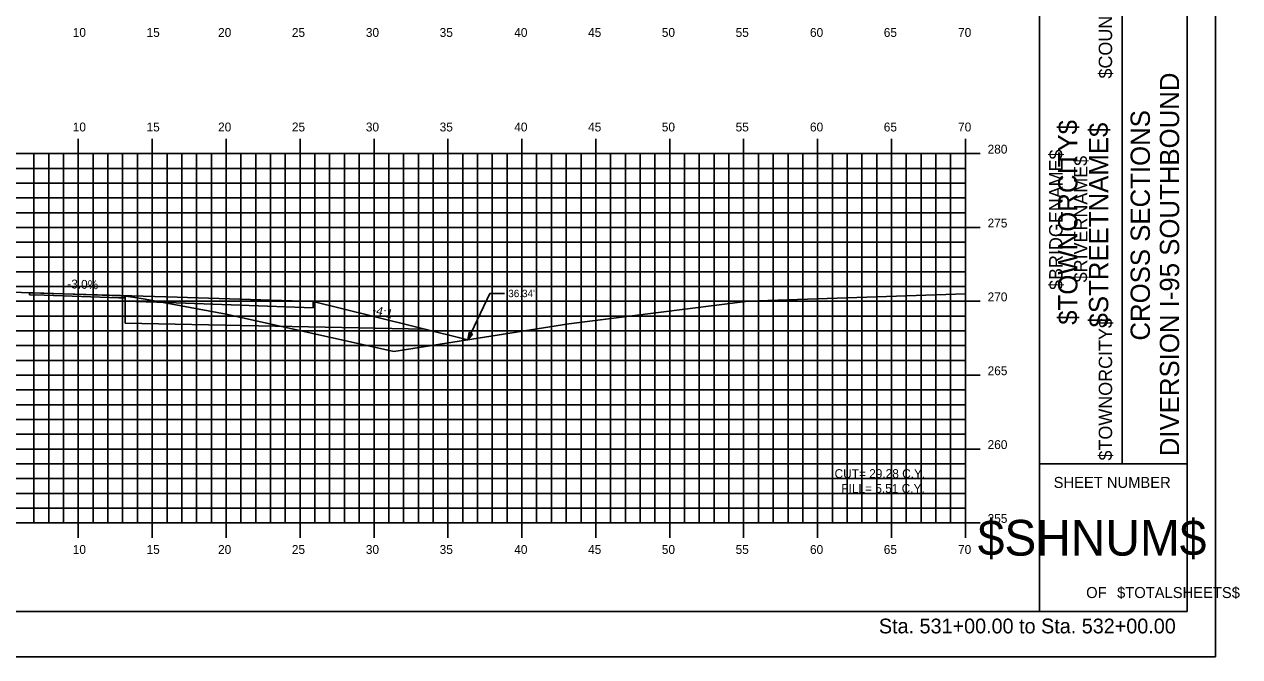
# Model space of a CAD drawing. Extents: x 1170543 to 1177585, y 609599 to 610623.
# Drawn here: x 1176472.2 to 1176554.4, y 609598.8 to 609641.6 of the extents above; entities that cross this region are included whole.
import ezdxf

# ---------------------------------------------------------------- set-up
doc = ezdxf.new("R2010")
doc.units = 0
for name, color, linetype in [('ANNOTATION', 7, 'Continuous'), ('BORDER', 7, 'Continuous'), ('BRIDGE_TITLE', 7, 'Continuous'), ('D_Roadway_Centerline', 7, 'Continuous'), ('D_Roadway_Centerline_Text', 7, 'Continuous'), ('D_Roadway_FinishedGrade', 7, 'Continuous'), ('H_V ANNOTATION', 7, 'Continuous'), ('HIGHWAY_TITLE', 7, 'Continuous'), ('MAJOR', 7, 'Continuous'), ('MINOR', 7, 'Continuous'), ('PLOT BOUNDARY', 7, 'Continuous'), ('S_Roadway_Centerline', 7, 'Continuous'), ('SHADING', 7, 'Continuous')]:
    doc.layers.add(name, color=color, linetype=linetype)

msp = doc.modelspace()

# ---------------------------------------------------------------- linework, layer by layer
at = {"layer": 'ANNOTATION'}
for p in [(1176502.194, 609620.258), (1176504.684, 609623.404)]:
    msp.add_line(p, (1176503.684, 609623.404), dxfattribs=at)
msp.add_lwpolyline([(1176502.521, 609620.656), (1176502.194, 609620.258), (1176502.295, 609620.764)], close=True, dxfattribs=at)
at = {"layer": 'BORDER'}
for p, q in [((1176540.853, 609601.875), (1176540.853, 609706.875)), ((1176550.853, 609601.875), (1176550.853, 609706.875)), ((1176546.444, 609611.875), (1176546.444, 609646.875)), ((1176540.853, 609611.875), (1176550.853, 609611.875)), ((1176390.853, 609601.872), (1176550.853, 609601.872))]:
    msp.add_line(p, q, dxfattribs=at)
at = {"layer": 'D_Roadway_Centerline'}
for p, q in [((1176479.012, 609622.89), (1176481.852, 609622.792)), ((1176481.852, 609622.792), (1176481.852, 609622.792)), ((1176481.852, 609622.792), (1176491.743, 609622.436))]:
    msp.add_line(p, q, dxfattribs=at)
msp.add_lwpolyline([(1176472.55, 609623.321), (1176473.554, 609623.287), (1176478.593, 609623.113), (1176478.931, 609623.101), (1176479.012, 609623.099)], dxfattribs=at)
at = {"layer": 'D_Roadway_FinishedGrade'}
for p, q in [((1176472.55, 609623.446), (1176472.55, 609623.321)), ((1176479.012, 609622.89), (1176479.012, 609623.252)), ((1176491.746, 609622.87), (1176491.743, 609622.436))]:
    msp.add_line(p, q, dxfattribs=at)
for points in [[(1176472.55, 609623.446), (1176482.55, 609623.146), (1176491.746, 609622.87)], [(1176479.012, 609622.89), (1176479.012, 609621.39)], [(1176491.746, 609622.87), (1176495.746, 609621.87), (1176502.194, 609620.258)]]:
    msp.add_lwpolyline(points, dxfattribs=at)
at = {"layer": 'MAJOR'}
for p, q in [((1176475.852, 609633.874), (1176475.852, 609632.872)), ((1176480.852, 609633.874), (1176480.852, 609632.872)), ((1176485.852, 609633.874), (1176485.852, 609632.872)), ((1176490.852, 609633.874), (1176490.852, 609632.872)), ((1176495.852, 609633.874), (1176495.852, 609632.872)), ((1176500.852, 609633.874), (1176500.852, 609632.872)), ((1176505.852, 609633.874), (1176505.852, 609632.872)), ((1176510.852, 609633.874), (1176510.852, 609632.872)), ((1176515.852, 609633.874), (1176515.852, 609632.872)), ((1176520.852, 609633.874), (1176520.852, 609632.872)), ((1176525.852, 609633.874), (1176525.852, 609632.872)), ((1176530.852, 609633.874), (1176530.852, 609632.872)), ((1176535.852, 609633.874), (1176535.852, 609632.872)), ((1176395.852, 609632.872), (1176535.852, 609632.872)), ((1176395.852, 609632.872), (1176535.852, 609632.872)), ((1176475.852, 609607.872), (1176475.852, 609632.872)), ((1176480.852, 609607.872), (1176480.852, 609632.872)), ((1176485.852, 609607.872), (1176485.852, 609632.872)), ((1176490.852, 609607.872), (1176490.852, 609632.872)), ((1176495.852, 609607.872), (1176495.852, 609632.872)), ((1176500.852, 609607.872), (1176500.852, 609632.872)), ((1176505.852, 609607.872), (1176505.852, 609632.872)), ((1176510.852, 609607.872), (1176510.852, 609632.872)), ((1176515.852, 609607.872), (1176515.852, 609632.872)), ((1176520.852, 609607.872), (1176520.852, 609632.872)), ((1176525.852, 609607.872), (1176525.852, 609632.872)), ((1176530.852, 609607.872), (1176530.852, 609632.872)), ((1176536.854, 609632.872), (1176534.85, 609632.872)), ((1176535.852, 609607.872), (1176535.852, 609632.872)), ((1176535.852, 609607.872), (1176535.852, 609632.872)), ((1176395.852, 609627.872), (1176535.852, 609627.872)), ((1176536.854, 609627.872), (1176534.85, 609627.872)), ((1176395.852, 609622.872), (1176535.852, 609622.872)), ((1176536.854, 609622.872), (1176534.85, 609622.872)), ((1176395.852, 609617.872), (1176535.852, 609617.872)), ((1176536.854, 609617.872), (1176534.85, 609617.872)), ((1176395.852, 609612.872), (1176535.852, 609612.872)), ((1176536.854, 609612.872), (1176534.85, 609612.872)), ((1176395.852, 609607.872), (1176535.852, 609607.872)), ((1176395.852, 609607.872), (1176535.852, 609607.872)), ((1176475.852, 609606.87), (1176475.852, 609607.872)), ((1176480.852, 609606.87), (1176480.852, 609607.872)), ((1176485.852, 609606.87), (1176485.852, 609607.872)), ((1176490.852, 609606.87), (1176490.852, 609607.872)), ((1176495.852, 609606.87), (1176495.852, 609607.872)), ((1176500.852, 609606.87), (1176500.852, 609607.872)), ((1176505.852, 609606.87), (1176505.852, 609607.872)), ((1176510.852, 609606.87), (1176510.852, 609607.872)), ((1176515.852, 609606.87), (1176515.852, 609607.872)), ((1176520.852, 609606.87), (1176520.852, 609607.872)), ((1176525.852, 609606.87), (1176525.852, 609607.872)), ((1176530.852, 609606.87), (1176530.852, 609607.872)), ((1176536.854, 609607.872), (1176534.85, 609607.872)), ((1176535.852, 609606.87), (1176535.852, 609607.872))]:
    msp.add_line(p, q, dxfattribs=at)
at = {"layer": 'MINOR'}
for p, q in [((1176472.852, 609607.872), (1176472.852, 609632.872)), ((1176473.852, 609607.872), (1176473.852, 609632.872)), ((1176474.852, 609607.872), (1176474.852, 609632.872)), ((1176476.852, 609607.872), (1176476.852, 609632.872)), ((1176477.852, 609607.872), (1176477.852, 609632.872)), ((1176478.852, 609607.872), (1176478.852, 609632.872)), ((1176479.852, 609607.872), (1176479.852, 609632.872)), ((1176481.852, 609607.872), (1176481.852, 609632.872)), ((1176482.852, 609607.872), (1176482.852, 609632.872)), ((1176483.852, 609607.872), (1176483.852, 609632.872)), ((1176484.852, 609607.872), (1176484.852, 609632.872)), ((1176486.852, 609607.872), (1176486.852, 609632.872)), ((1176487.852, 609607.872), (1176487.852, 609632.872)), ((1176488.852, 609607.872), (1176488.852, 609632.872)), ((1176489.852, 609607.872), (1176489.852, 609632.872)), ((1176491.852, 609607.872), (1176491.852, 609632.872)), ((1176492.852, 609607.872), (1176492.852, 609632.872)), ((1176493.852, 609607.872), (1176493.852, 609632.872)), ((1176494.852, 609607.872), (1176494.852, 609632.872)), ((1176496.852, 609607.872), (1176496.852, 609632.872)), ((1176497.852, 609607.872), (1176497.852, 609632.872)), ((1176498.852, 609607.872), (1176498.852, 609632.872)), ((1176499.852, 609607.872), (1176499.852, 609632.872)), ((1176501.852, 609607.872), (1176501.852, 609632.872)), ((1176502.852, 609607.872), (1176502.852, 609632.872)), ((1176503.852, 609607.872), (1176503.852, 609632.872)), ((1176504.852, 609607.872), (1176504.852, 609632.872)), ((1176506.852, 609607.872), (1176506.852, 609632.872)), ((1176507.852, 609607.872), (1176507.852, 609632.872)), ((1176508.852, 609607.872), (1176508.852, 609632.872)), ((1176509.852, 609607.872), (1176509.852, 609632.872)), ((1176511.852, 609607.872), (1176511.852, 609632.872)), ((1176512.852, 609607.872), (1176512.852, 609632.872)), ((1176513.852, 609607.872), (1176513.852, 609632.872)), ((1176514.852, 609607.872), (1176514.852, 609632.872)), ((1176516.852, 609607.872), (1176516.852, 609632.872)), ((1176517.852, 609607.872), (1176517.852, 609632.872)), ((1176518.852, 609607.872), (1176518.852, 609632.872)), ((1176519.852, 609607.872), (1176519.852, 609632.872)), ((1176521.852, 609607.872), (1176521.852, 609632.872)), ((1176522.852, 609607.872), (1176522.852, 609632.872)), ((1176523.852, 609607.872), (1176523.852, 609632.872)), ((1176524.852, 609607.872), (1176524.852, 609632.872)), ((1176526.852, 609607.872), (1176526.852, 609632.872)), ((1176527.852, 609607.872), (1176527.852, 609632.872)), ((1176528.852, 609607.872), (1176528.852, 609632.872)), ((1176529.852, 609607.872), (1176529.852, 609632.872)), ((1176531.852, 609607.872), (1176531.852, 609632.872)), ((1176532.852, 609607.872), (1176532.852, 609632.872)), ((1176533.852, 609607.872), (1176533.852, 609632.872)), ((1176534.852, 609607.872), (1176534.852, 609632.872)), ((1176395.852, 609631.872), (1176535.852, 609631.872)), ((1176535.852, 609631.872), (1176534.85, 609631.872)), ((1176395.852, 609630.872), (1176535.852, 609630.872)), ((1176535.852, 609630.872), (1176534.85, 609630.872)), ((1176395.852, 609629.872), (1176535.852, 609629.872)), ((1176535.852, 609629.872), (1176534.85, 609629.872)), ((1176395.852, 609628.872), (1176535.852, 609628.872)), ((1176535.852, 609628.872), (1176534.85, 609628.872)), ((1176395.852, 609626.872), (1176535.852, 609626.872)), ((1176535.852, 609626.872), (1176534.85, 609626.872)), ((1176395.852, 609625.872), (1176535.852, 609625.872)), ((1176535.852, 609625.872), (1176534.85, 609625.872)), ((1176395.852, 609624.872), (1176535.852, 609624.872)), ((1176535.852, 609624.872), (1176534.85, 609624.872)), ((1176395.852, 609623.872), (1176535.852, 609623.872)), ((1176535.852, 609623.872), (1176534.85, 609623.872)), ((1176395.852, 609621.872), (1176535.852, 609621.872)), ((1176535.852, 609621.872), (1176534.85, 609621.872)), ((1176395.852, 609620.872), (1176535.852, 609620.872)), ((1176535.852, 609620.872), (1176534.85, 609620.872)), ((1176395.852, 609619.872), (1176535.852, 609619.872)), ((1176535.852, 609619.872), (1176534.85, 609619.872)), ((1176395.852, 609618.872), (1176535.852, 609618.872)), ((1176535.852, 609618.872), (1176534.85, 609618.872)), ((1176395.852, 609616.872), (1176535.852, 609616.872)), ((1176535.852, 609616.872), (1176534.85, 609616.872)), ((1176395.852, 609615.872), (1176535.852, 609615.872)), ((1176535.852, 609615.872), (1176534.85, 609615.872)), ((1176395.852, 609614.872), (1176535.852, 609614.872)), ((1176535.852, 609614.872), (1176534.85, 609614.872)), ((1176395.852, 609613.872), (1176535.852, 609613.872)), ((1176535.852, 609613.872), (1176534.85, 609613.872)), ((1176395.852, 609611.872), (1176535.852, 609611.872)), ((1176535.852, 609611.872), (1176534.85, 609611.872)), ((1176395.852, 609610.872), (1176535.852, 609610.872)), ((1176535.852, 609610.872), (1176534.85, 609610.872)), ((1176395.852, 609609.872), (1176535.852, 609609.872)), ((1176535.852, 609609.872), (1176534.85, 609609.872)), ((1176395.852, 609608.872), (1176535.852, 609608.872)), ((1176535.852, 609608.872), (1176534.85, 609608.872))]:
    msp.add_line(p, q, dxfattribs=at)
at = {"layer": 'PLOT BOUNDARY'}
msp.add_lwpolyline([(1176382.759, 609598.813), (1176552.759, 609598.813), (1176552.759, 609708.813), (1176382.759, 609708.813)], close=True, dxfattribs=at)
at = {"layer": 'S_Roadway_Centerline'}
msp.add_lwpolyline([(1176471.18, 609623.488), (1176472.842, 609623.437), (1176476.186, 609623.336), (1176478.761, 609623.233), (1176478.95, 609623.226), (1176479.012, 609623.224), (1176479.537, 609623.147), (1176480.377, 609623.026), (1176485.848, 609622.003), (1176497.194, 609619.466), (1176509.029, 609621.341), (1176521.165, 609622.875), (1176535.852, 609623.388)], dxfattribs=at)
at = {"layer": 'SHADING'}
msp.add_line((1176479.012, 609621.39), (1176499.303, 609620.981), dxfattribs=at)

# ---------------------------------------------------------------- texts
at = {"layer": 'ANNOTATION'}
for s, rotation, p in [('-3.0%', 358.02722, (1176475.095, 609623.759)), ('-4:1', 345.96376, (1176495.693, 609622.04))]:
    msp.add_text(s, height=0.6, rotation=rotation, dxfattribs=at).set_placement(p)
msp.add_text("36.34'", height=0.5, dxfattribs=at).set_placement((1176504.934, 609623.154))
at = {"layer": 'BORDER'}
for s, height, rotation, p in [('DIVERSION I-95 SOUTHBOUND', 1.30428, 90, (1176550.306, 609612.385)), ('CROSS SECTIONS', 1.30428, 90, (1176548.328, 609620.214)), ('SHEET NUMBER', 0.74527, 360, (1176541.818, 609610.239)), ('$SHNUM$', 2.4194, 360, (1176536.686, 609605.655)), ('OF', 0.7453, 360, (1176544.019, 609602.785)), ('$TOTALSHEETS$', 0.74527, 360, (1176546.109, 609602.785))]:
    msp.add_text(s, height=height, rotation=rotation, dxfattribs=at).set_placement(p)
at = {"layer": 'BRIDGE_TITLE'}
for s, height, p in [('$COUNTY$', 0.9072, (1176545.773, 609637.954)), ('$BRIDGENAME$', 0.90716, (1176542.419, 609623.643)), ('$RIVERNAME$', 0.90716, (1176544.096, 609624.158)), ('$TOWNORCITY$', 0.90716, (1176545.773, 609612.096))]:
    msp.add_text(s, height=height, rotation=90, dxfattribs=at).set_placement(p)
at = {"layer": 'D_Roadway_Centerline_Text'}
for s, p in [('CUT= 29.28 C.Y.', (1176527.002, 609610.908)), ('FILL= 5.51 C.Y.', (1176527.458, 609609.906))]:
    msp.add_text(s, height=0.6, dxfattribs=at).set_placement(p)
at = {"layer": 'H_V ANNOTATION'}
for s, height, p in [('10', 0.6, (1176475.478, 609640.772)), ('15', 0.6, (1176480.47, 609640.772)), ('20', 0.6, (1176485.306, 609640.772)), ('25', 0.6, (1176490.298, 609640.772)), ('30', 0.6, (1176495.301, 609640.772)), ('35', 0.6, (1176500.293, 609640.772)), ('40', 0.6, (1176505.338, 609640.772)), ('45', 0.6, (1176510.33, 609640.772)), ('50', 0.6, (1176515.317, 609640.772)), ('55', 0.6, (1176520.309, 609640.772)), ('60', 0.6, (1176525.338, 609640.772)), ('65', 0.6, (1176530.33, 609640.772)), ('70', 0.6, (1176535.354, 609640.772)), ('10', 0.6, (1176475.478, 609634.372)), ('15', 0.6, (1176480.47, 609634.372)), ('20', 0.6, (1176485.306, 609634.372)), ('25', 0.6, (1176490.298, 609634.372)), ('30', 0.6, (1176495.301, 609634.372)), ('35', 0.6, (1176500.293, 609634.372)), ('40', 0.6, (1176505.338, 609634.372)), ('45', 0.6, (1176510.33, 609634.372)), ('50', 0.6, (1176515.317, 609634.372)), ('55', 0.6, (1176520.309, 609634.372)), ('60', 0.6, (1176525.338, 609634.372)), ('65', 0.6, (1176530.33, 609634.372)), ('70', 0.6, (1176535.354, 609634.372)), ('280', 0.6, (1176537.352, 609632.872)), ('275', 0.6, (1176537.352, 609627.872)), ('270', 0.6, (1176537.352, 609622.872)), ('265', 0.6, (1176537.352, 609617.872)), ('260', 0.6, (1176537.352, 609612.872)), ('255', 0.6, (1176537.352, 609607.872)), ('10', 0.6, (1176475.478, 609605.772)), ('15', 0.6, (1176480.47, 609605.772)), ('20', 0.6, (1176485.306, 609605.772)), ('25', 0.6, (1176490.298, 609605.772)), ('30', 0.6, (1176495.301, 609605.772)), ('35', 0.6, (1176500.293, 609605.772)), ('40', 0.6, (1176505.338, 609605.772)), ('45', 0.6, (1176510.33, 609605.772)), ('50', 0.6, (1176515.317, 609605.772)), ('55', 0.6, (1176520.309, 609605.772)), ('60', 0.6, (1176525.338, 609605.772)), ('65', 0.6, (1176530.33, 609605.772)), ('70', 0.6, (1176535.354, 609605.772)), ('Sta. 531+00.00 to Sta. 532+00.00', 1.0002, (1176529.998, 609600.392))]:
    msp.add_text(s, height=height, dxfattribs=at).set_placement(p)
at = {"layer": 'HIGHWAY_TITLE'}
for s, p in [('$TOWNORCITY$', (1176543.425, 609621.284)), ('$STREETNAME$', (1176545.512, 609621.104))]:
    msp.add_text(s, height=1.30428, rotation=90, dxfattribs=at).set_placement(p)

doc.saveas('drawing.dxf')
